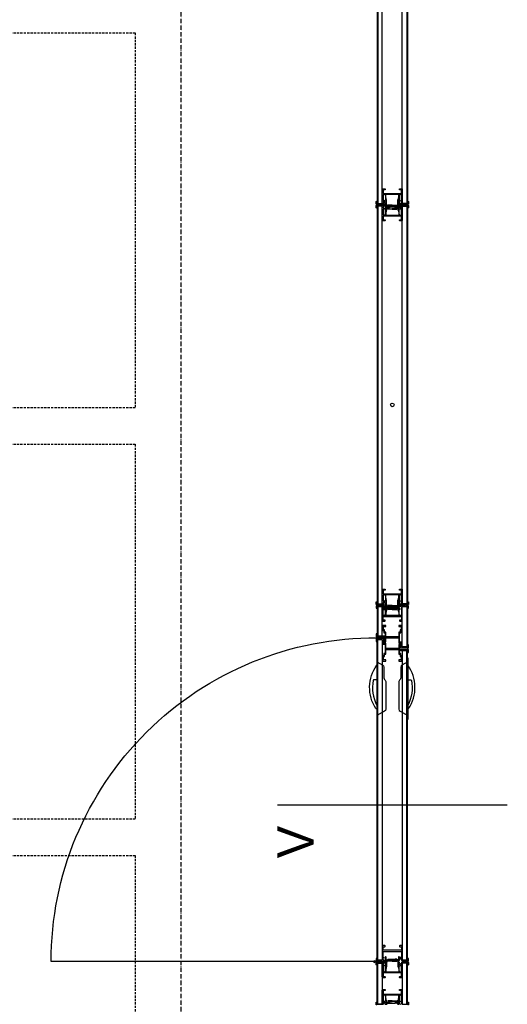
# Model space of a CAD drawing. Header units: millimetres. Extents: x -297000 to 504135, y -166520 to 252050.
# Tile 378 of 416: x 77132 to 78471, y 22336 to 25042. Entities that reach past the tile are written whole.
import ezdxf

# ---------------------------------------------------------------- set-up
doc = ezdxf.new("R2010")
doc.units = ezdxf.units.MM
doc.header["$MEASUREMENT"] = 0
for name, pattern in [('ACAD_ISO10W100', [18, 12, -3, 0, -3]), ('CENTER', [50.8, 31.75, -6.35, 6.35, -6.35]), ('HIDDEN', [0.375, 0.25, -0.125])]:
    doc.linetypes.add(name, pattern=pattern)
for name, color, linetype in [('010_T0100_T', 4, 'Continuous'), ('040_AXPRI_B', 9, 'CENTER'), ('080_SYMBO_G', 1, 'Continuous'), ('210_WALEX_E', 2, 'Continuous'), ('220_WALIN_E', 1, 'Continuous'), ('220_WALIN_G', 1, 'Continuous'), ('320_DOORS_E', 8, 'Continuous'), ('420_WAFIN_G', 1, 'Continuous')]:
    doc.layers.add(name, color=color, linetype=linetype)
doc.styles.add('VMX 2 MEDIUM 100', font='unvr55w.TTF', dxfattribs={"height": 200})

# ---------------------------------------------------------------- blocks, each defined once
blk = doc.blocks.new('GRID01')
at = {"layer": '040_AXPRI_B', "linetype": 'ACAD_ISO10W100'}
blk.add_line((-17400, -3742), (-17400, 26942), dxfattribs=at)
blk = doc.blocks.new('v-deur')
at = {"layer": '080_SYMBO_G'}
blk.add_line((0, -315.7), (0, 315.7), dxfattribs=at)
at = {"layer": '080_SYMBO_G', "insert": (-56.4, 315.7), "char_height": 100, "attachment_point": 3, "style": 'VMX 2 MEDIUM 100'}
blk.add_mtext('V', dxfattribs=at)
blk = doc.blocks.new('ESPERO_wandopen')
at = {"layer": '220_WALIN_E', "color": 8}
for points in [[(-42.2, -4151.9), (-42.2, -4321.9)], [(42.2, -4151.9), (42.2, -4321.9)]]:
    blk.add_lwpolyline(points, dxfattribs=at)
for points in [[(-42.2, -4162.9), (-26.2, -4172.2, -0.266637), (-23.2, -4177.4), (-23.2, -4207.5, 0.191371), (-21.5, -4211.6), (-19.8, -4213.4, -0.191507), (-18.2, -4217.5), (-18.2, -4293.5, -0.266737), (-21.2, -4298.7), (-42.2, -4311)], [(42.2, -4162.9), (26.2, -4172.2, 0.266637), (23.2, -4177.4), (23.2, -4207.5, -0.191371), (21.5, -4211.6), (19.8, -4213.4, 0.191507), (18.2, -4217.5), (18.2, -4293.5, 0.266737), (21.2, -4298.7), (42.2, -4311)]]:
    blk.add_lwpolyline(points, format="xyb", dxfattribs=at)
for points in [[(-42.2, -4282.7), (-42.2, -4292.6, -0.356399), (-44.7, -4291.9), (-44.9, -4291.6, -0.313769), (-42.2, -4172.5), (-42.2, -4212.6), (-50.4, -4212.6, 0.359802), (-52.4, -4214.2, 0.170718), (-42.2, -4282.7)], [(42.2, -4282.7), (42.2, -4292.6, 0.356399), (44.7, -4291.9), (44.9, -4291.6, 0.313769), (42.2, -4172.5), (42.2, -4212.6), (50.4, -4212.6, -0.359802), (52.4, -4214.2, -0.170718), (42.2, -4282.7)]]:
    blk.add_lwpolyline(points, format="xyb", close=True, dxfattribs=at)
at = {"layer": '220_WALIN_G', "color": 8}
for points in [[(-27.5, -1811.1), (-39.5, -1811.1), (-39.5, -2903.5), (-27.5, -2903.5)], [(27.5, -1811.1), (39.5, -1811.1), (39.5, -2903.5), (27.5, -2903.5)], [(-27.5, -2911.1), (-39.5, -2911.1), (-39.5, -4003.5), (-27.5, -4003.5)], [(10.6, -2909.8), (10.6, -2912.4), (7.9, -2912.4), (7.9, -2914), (-7.9, -2914), (-7.9, -2912.4), (-10.6, -2912.4), (-10.6, -2909.8)], [(10.6, -2918.2), (10.6, -2915.6), (7.9, -2915.6), (7.9, -2914), (-7.9, -2914), (-7.9, -2915.6), (-10.6, -2915.6), (-10.6, -2918.2)], [(27.5, -2911.1), (39.5, -2911.1), (39.5, -4003.5), (27.5, -4003.5)], [(-27.5, -4011.1), (-39.5, -4011.1), (-39.5, -4092.2), (-27.5, -4092.2)], [(10.6, -4009.8), (10.6, -4012.4), (7.9, -4012.4), (7.9, -4014), (-7.9, -4014), (-7.9, -4012.4), (-10.6, -4012.4), (-10.6, -4009.8)], [(-10.6, -4018.2), (-10.6, -4015.6), (-7.9, -4015.6), (-7.9, -4014), (7.9, -4014), (7.9, -4015.6), (10.6, -4015.6), (10.6, -4018.2)], [(27.5, -4011.1), (39.5, -4011.1), (39.5, -4122.2), (27.5, -4122.2)], [(-27.5, -4983.1), (-39.5, -4983.1), (-39.5, -4101.6), (-27.5, -4101.6)], [(27.5, -4983.1), (39.5, -4983.1), (39.5, -4131.6), (27.5, -4131.6)], [(-27.5, -5103.5), (-39.5, -5103.5), (-39.5, -4990.7), (-27.5, -4990.7)], [(-10.6, -4984.4), (-10.6, -4981.8), (-7.9, -4981.8), (-7.9, -4980.1), (7.9, -4980.1), (7.9, -4981.8), (10.6, -4981.8), (10.6, -4984.4)], [(27.5, -5103.5), (39.5, -5103.5), (39.5, -4990.7), (27.5, -4990.7)], [(-10.6, -5096.4), (-10.6, -5099), (-7.9, -5099), (-7.9, -5100.6), (7.9, -5100.6), (7.9, -5099), (10.6, -5099), (10.6, -5096.4)]]:
    blk.add_lwpolyline(points, close=True, dxfattribs=at)
for points in [[(0, -2879.1), (-24.6, -2879.1), (-25.1, -2879.6), (-25.1, -2895.1), (-24.6, -2895.6), (-20.1, -2895.6), (-19.6, -2895.1), (-19.6, -2894.7), (-19.1, -2894.2), (-18.1, -2894.2, -0.414214), (-17.1, -2895.2), (-17.1, -2905.4, -0.414214), (-17.6, -2905.9), (-17.9, -2905.9, -0.339455), (-18.4, -2905.5), (-19.4, -2902), (-20.3, -2902), (-20.6, -2901.7), (-20.6, -2900.8), (-20.3, -2900.5), (-19.9, -2900.5), (-19.6, -2900.2), (-19.6, -2898.5), (-20.1, -2898), (-24.6, -2898), (-25.1, -2898.5), (-25.1, -2900.2), (-24.8, -2900.5), (-24.4, -2900.5), (-24.1, -2900.8), (-24.1, -2901.7), (-24.3, -2902), (-25.4, -2902), (-26.3, -2905.5), (-26.8, -2905.9), (-35.6, -2905.9), (-35.8, -2906.1), (-35.8, -2907.3), (-37.8, -2907.3), (-37.8, -2905.9), (-42.6, -2905.9, -0.414214), (-44.6, -2903.9), (-44.6, -2899.9, -0.404484), (-42.7, -2897.9), (-42.2, -2898.4), (-42.2, -2903.5), (-27.5, -2903.5), (-27.5, -2865.2, -0.414214), (-25.5, -2863.2), (-20.5, -2863.2), (-20, -2863.7), (-20, -2865.9), (-20.3, -2866.2), (-24.6, -2866.2), (-25.1, -2866.7), (-25.1, -2875.6), (-24.6, -2876.1), (0, -2876.1)], [(0, -2876.1), (24.6, -2876.1), (25.1, -2875.6), (25.1, -2866.5), (24.8, -2866.2), (20.3, -2866.2), (20, -2865.9), (20, -2863.7), (20.5, -2863.2), (25.5, -2863.2, -0.414214), (27.5, -2865.2), (27.5, -2903.5), (42.2, -2903.5), (42.2, -2898.4), (42.7, -2897.9, -0.404519), (44.6, -2899.9), (44.6, -2903.9, -0.414214), (42.6, -2905.9), (37.8, -2905.9), (37.8, -2907.3), (35.8, -2907.3), (35.8, -2905.9), (23.3, -2905.9), (23.3, -2908.9, -1), (21.3, -2908.9), (21.3, -2905.9), (17.6, -2905.9), (17.1, -2905.4), (17.1, -2894.7), (17.6, -2894.2), (19, -2894.2), (19.5, -2894.7), (19.5, -2895.1), (20.3, -2895.8), (20.3, -2897.6), (19.1, -2897.6), (19.1, -2900.8, 1), (25.4, -2900.8), (25.4, -2897.6), (24.3, -2897.6), (24.3, -2895.6), (25.1, -2895.1), (25.1, -2879.6), (24.6, -2879.1), (0, -2879.1)], [(0, -2908.3), (-12.1, -2908.3), (-12.1, -2911.8, -0.224213), (-15.6, -2904.4), (-15.6, -2892.7), (-17.2, -2892.7), (-17.6, -2881.7, 0.329335), (-19.5, -2879.3), (-19.7, -2880.9, -0.283513), (-19.1, -2881.7), (-18.6, -2894.2), (-17.1, -2894.2), (-17.1, -2904.4, 0.27039), (-11.5, -2914), (-7.9, -2914), (-7.9, -2912.4), (-10.6, -2912.4), (-10.6, -2909.8), (0, -2909.8)], [(0, -2908.3), (12.1, -2908.3), (12.1, -2911.8, 0.224213), (15.6, -2904.4), (15.6, -2892.7), (17.2, -2892.7), (17.6, -2881.7, -0.329335), (19.5, -2879.3), (19.7, -2880.9, 0.283513), (19.1, -2881.7), (18.6, -2894.2), (17.1, -2894.2), (17.1, -2904.4, -0.27039), (11.5, -2914), (7.9, -2914), (7.9, -2912.4), (10.6, -2912.4), (10.6, -2909.8), (0, -2909.8)], [(0, -2938.5), (-24.6, -2938.5), (-25.1, -2939), (-25.1, -2948.1), (-24.8, -2948.4), (-20.3, -2948.4), (-20, -2948.7), (-20, -2950.9), (-20.5, -2951.4), (-25.5, -2951.4, -0.414214), (-27.5, -2949.4), (-27.5, -2911.1), (-42.2, -2911.1), (-42.2, -2916.2), (-42.7, -2916.7, -0.404519), (-44.6, -2914.7), (-44.6, -2910.7, -0.414214), (-42.6, -2908.7), (-37.8, -2908.7), (-37.8, -2907.3), (-35.8, -2907.3), (-35.8, -2908.7), (-23.3, -2908.7), (-23.3, -2905.7, -1), (-21.3, -2905.7), (-21.3, -2908.7), (-17.6, -2908.7), (-17.1, -2909.2), (-17.1, -2919.9), (-17.6, -2920.4), (-19, -2920.4), (-19.5, -2919.9), (-19.5, -2919.5), (-20.3, -2918.8), (-20.3, -2917), (-19.1, -2917), (-19.1, -2913.8, 1), (-25.5, -2913.8), (-25.5, -2917), (-24.3, -2917), (-24.3, -2919), (-25.1, -2919.5), (-25.1, -2935), (-24.6, -2935.5), (0, -2935.5)], [(0, -2919.7), (-12.1, -2919.7), (-12.1, -2915.4, -0.090466), (-15.6, -2912.5), (-15.6, -2921.9), (-17.2, -2921.9), (-17.6, -2932.9, -0.312913), (-19.3, -2935.2), (-19.7, -2933.7, 0.283513), (-19.1, -2932.9), (-18.8, -2920.4), (-17.1, -2920.4), (-17.1, -2912.5, -0.697833), (-14.5, -2911.5, 0.088145), (-11.5, -2914), (-7.9, -2914), (-7.9, -2915.6), (-10.6, -2915.6), (-10.6, -2918.2), (0, -2918.2)], [(0, -2935.5), (24.6, -2935.5), (25.1, -2935), (25.1, -2919.5), (24.6, -2919), (20.1, -2919), (19.6, -2919.5), (19.6, -2919.9), (19.1, -2920.4), (18.1, -2920.4, -0.414214), (17.1, -2919.4), (17.1, -2909.2, -0.414214), (17.6, -2908.7), (17.9, -2908.7, -0.339455), (18.4, -2909.1), (19.4, -2912.6), (20.3, -2912.6), (20.6, -2912.9), (20.6, -2913.8), (20.3, -2914.1), (19.9, -2914.1), (19.6, -2914.4), (19.6, -2916.1), (20.1, -2916.6), (24.6, -2916.6), (25.1, -2916.1), (25.1, -2914.4), (24.8, -2914.1), (24.4, -2914.1), (24.1, -2913.8), (24.1, -2912.9), (24.3, -2912.6), (25.4, -2912.6), (26.3, -2909.1), (26.8, -2908.7), (35.6, -2908.7), (35.8, -2908.5), (35.8, -2907.3), (37.8, -2907.3), (37.8, -2908.7), (42.6, -2908.7, -0.414214), (44.6, -2910.7), (44.6, -2914.7, -0.404484), (42.7, -2916.7), (42.2, -2916.2), (42.2, -2911.1), (27.5, -2911.1), (27.5, -2949.4, -0.414214), (25.5, -2951.4), (20.5, -2951.4), (20, -2950.9), (20, -2948.7), (20.3, -2948.4), (24.6, -2948.4), (25.1, -2947.9), (25.1, -2939), (24.6, -2938.5), (0, -2938.5)], [(0, -2919.7), (12.1, -2919.7), (12.1, -2915.4, 0.090466), (15.6, -2912.5), (15.6, -2921.9), (17.2, -2921.9), (17.6, -2932.9, 0.312913), (19.3, -2935.2), (19.7, -2933.7, -0.283513), (19.1, -2932.9), (18.8, -2920.4), (17.1, -2920.4), (17.1, -2912.5, 0.697833), (14.5, -2911.5, -0.088145), (11.5, -2914), (7.9, -2914), (7.9, -2915.6), (10.6, -2915.6), (10.6, -2918.2), (0, -2918.2)], [(0, -3979.1), (-24.6, -3979.1), (-25.1, -3979.6), (-25.1, -3995.1), (-24.6, -3995.6), (-20.1, -3995.6), (-19.6, -3995.1), (-19.6, -3994.7), (-19.1, -3994.2), (-18.1, -3994.2, -0.414214), (-17.1, -3995.2), (-17.1, -4005.4, -0.414214), (-17.6, -4005.9), (-17.9, -4005.9, -0.339455), (-18.4, -4005.5), (-19.4, -4002), (-20.3, -4002), (-20.6, -4001.7), (-20.6, -4000.8), (-20.3, -4000.5), (-19.9, -4000.5), (-19.6, -4000.2), (-19.6, -3998.5), (-20.1, -3998), (-24.6, -3998), (-25.1, -3998.5), (-25.1, -4000.2), (-24.8, -4000.5), (-24.4, -4000.5), (-24.1, -4000.8), (-24.1, -4001.7), (-24.3, -4002), (-25.4, -4002), (-26.3, -4005.5), (-26.8, -4005.9), (-35.6, -4005.9), (-35.8, -4006.1), (-35.8, -4007.3), (-37.8, -4007.3), (-37.8, -4005.9), (-42.6, -4005.9, -0.414214), (-44.6, -4003.9), (-44.6, -3999.9, -0.404484), (-42.7, -3997.9), (-42.2, -3998.4), (-42.2, -4003.5), (-27.5, -4003.5), (-27.5, -3965.2, -0.414214), (-25.5, -3963.2), (-20.5, -3963.2), (-20, -3963.7), (-20, -3965.9), (-20.3, -3966.2), (-24.6, -3966.2), (-25.1, -3966.7), (-25.1, -3975.6), (-24.6, -3976.1), (0, -3976.1)], [(0, -3976.1), (24.6, -3976.1), (25.1, -3975.6), (25.1, -3966.5), (24.8, -3966.2), (20.3, -3966.2), (20, -3965.9), (20, -3963.7), (20.5, -3963.2), (25.5, -3963.2, -0.414214), (27.5, -3965.2), (27.5, -4003.5), (42.2, -4003.5), (42.2, -3998.4), (42.7, -3997.9, -0.404519), (44.6, -3999.9), (44.6, -4003.9, -0.414214), (42.6, -4005.9), (37.8, -4005.9), (37.8, -4007.3), (35.8, -4007.3), (35.8, -4005.9), (23.3, -4005.9), (23.3, -4008.9, -1), (21.3, -4008.9), (21.3, -4005.9), (17.6, -4005.9), (17.1, -4005.4), (17.1, -3994.7), (17.6, -3994.2), (19, -3994.2), (19.5, -3994.7), (19.5, -3995.1), (20.3, -3995.8), (20.3, -3997.6), (19.1, -3997.6), (19.1, -4000.8, 1), (25.4, -4000.8), (25.4, -3997.6), (24.3, -3997.6), (24.3, -3995.6), (25.1, -3995.1), (25.1, -3979.6), (24.6, -3979.1), (0, -3979.1)], [(0, -4008.3), (-12.1, -4008.3), (-12.1, -4011.8, -0.224213), (-15.6, -4004.4), (-15.6, -3992.7), (-17.2, -3992.7), (-17.6, -3981.7, 0.329335), (-19.5, -3979.3), (-19.7, -3980.9, -0.283513), (-19.1, -3981.7), (-18.6, -3994.2), (-17.1, -3994.2), (-17.1, -4004.4, 0.27039), (-11.5, -4014), (-7.9, -4014), (-7.9, -4012.4), (-10.6, -4012.4), (-10.6, -4009.8), (0, -4009.8)], [(0, -4008.3), (12.1, -4008.3), (12.1, -4011.8, 0.224213), (15.6, -4004.4), (15.6, -3992.7), (17.2, -3992.7), (17.6, -3981.7, -0.329335), (19.5, -3979.3), (19.7, -3980.9, 0.283513), (19.1, -3981.7), (18.6, -3994.2), (17.1, -3994.2), (17.1, -4004.4, -0.27039), (11.5, -4014), (7.9, -4014), (7.9, -4012.4), (10.6, -4012.4), (10.6, -4009.8), (0, -4009.8)], [(0, -4035.5), (-24.6, -4035.5), (-25.1, -4035), (-25.1, -4019.5), (-24.6, -4019), (-20.1, -4019), (-19.6, -4019.5), (-19.6, -4019.9), (-19.1, -4020.4), (-18.1, -4020.4, 0.414214), (-17.1, -4019.4), (-17.1, -4009.2, 0.414214), (-17.6, -4008.7), (-17.9, -4008.7, 0.339455), (-18.4, -4009.1), (-19.4, -4012.6), (-20.3, -4012.6), (-20.6, -4012.9), (-20.6, -4013.8), (-20.3, -4014.1), (-19.9, -4014.1), (-19.6, -4014.4), (-19.6, -4016.1), (-20.1, -4016.6), (-24.6, -4016.6), (-25.1, -4016.1), (-25.1, -4014.4), (-24.8, -4014.1), (-24.4, -4014.1), (-24.1, -4013.8), (-24.1, -4012.9), (-24.3, -4012.6), (-25.4, -4012.6), (-26.3, -4009.1), (-26.8, -4008.7), (-35.6, -4008.7), (-35.8, -4008.5), (-35.8, -4007.3), (-37.8, -4007.3), (-37.8, -4008.7), (-42.6, -4008.7, 0.414214), (-44.6, -4010.7), (-44.6, -4014.7, 0.404484), (-42.7, -4016.7), (-42.2, -4016.2), (-42.2, -4011.1), (-27.5, -4011.1), (-27.5, -4049.4, 0.414214), (-25.5, -4051.4), (-20.5, -4051.4), (-20, -4050.9), (-20, -4048.7), (-20.3, -4048.4), (-24.6, -4048.4), (-25.1, -4047.9), (-25.1, -4039), (-24.6, -4038.5), (0, -4038.5)], [(0, -4019.7), (-12.1, -4019.7), (-12.1, -4015.4, -0.090466), (-15.6, -4012.5), (-15.6, -4021.9), (-17.2, -4021.9), (-17.6, -4032.9, -0.312913), (-19.3, -4035.2), (-19.7, -4033.7, 0.283513), (-19.1, -4032.9), (-18.8, -4020.4), (-17.1, -4020.4), (-17.1, -4012.5, -0.697833), (-14.5, -4011.6, 0.088145), (-11.5, -4014), (-7.9, -4014), (-7.9, -4015.6), (-10.6, -4015.6), (-10.6, -4018.2), (0, -4018.2)], [(0, -4038.5), (24.6, -4038.5), (25.1, -4039), (25.1, -4048.1), (24.8, -4048.4), (20.3, -4048.4), (20, -4048.7), (20, -4050.9), (20.5, -4051.4), (25.5, -4051.4, 0.414214), (27.5, -4049.4), (27.5, -4011.1), (42.2, -4011.1), (42.2, -4016.2), (42.7, -4016.7, 0.404519), (44.6, -4014.7), (44.6, -4010.7, 0.414214), (42.6, -4008.7), (37.8, -4008.7), (37.8, -4007.3), (35.8, -4007.3), (35.8, -4008.7), (23.3, -4008.7), (23.3, -4005.7, 1), (21.3, -4005.7), (21.3, -4008.7), (17.6, -4008.7), (17.1, -4009.2), (17.1, -4019.9), (17.6, -4020.4), (19, -4020.4), (19.5, -4019.9), (19.5, -4019.5), (20.3, -4018.8), (20.3, -4017), (19.1, -4017), (19.1, -4013.8, -1), (25.4, -4013.8), (25.4, -4017), (24.3, -4017), (24.3, -4019), (25.1, -4019.5), (25.1, -4035), (24.6, -4035.5), (0, -4035.5)], [(0, -4019.7), (12.1, -4019.7), (12.1, -4015.4, 0.090466), (15.6, -4012.5), (15.6, -4021.9), (17.2, -4021.9), (17.6, -4032.9, 0.312913), (19.3, -4035.2), (19.7, -4033.7, -0.283513), (19.1, -4032.9), (18.8, -4020.4), (17.1, -4020.4), (17.1, -4012.5, 0.697833), (14.5, -4011.6, -0.088145), (11.5, -4014), (7.9, -4014), (7.9, -4015.6), (10.6, -4015.6), (10.6, -4018.2), (0, -4018.2)], [(0, -4094.9), (-17.5, -4094.9), (-17.5, -4081.9), (-18, -4081.4), (-21.5, -4081.4), (-21.5, -4075.4), (-22, -4074.9), (-24.5, -4074.9), (-24.5, -4066.9, -0.414214), (-23.5, -4065.9), (-18, -4065.9), (-17.5, -4065.4), (-17.5, -4062.9), (-25.9, -4062.9), (-27.5, -4067.9), (-27.5, -4076.4), (-27, -4076.9), (-23.5, -4076.9), (-23.5, -4082.9), (-23, -4083.4), (-20, -4083.4), (-20, -4092.2), (-42.2, -4092.2), (-42.2, -4085.9), (-42.6, -4085.9, 0.413356), (-44.6, -4087.9), (-44.6, -4093.9, 0.414214), (-43.6, -4094.9), (-19.5, -4094.9), (-19.5, -4106.4), (-21.8, -4106.4, 1), (-21.8, -4107.9), (-18.5, -4107.9, 0.414214), (-17.5, -4106.9), (-17.5, -4097.3), (0, -4097.3)], [(0, -4097.3), (17.5, -4097.3), (17.5, -4111.9), (25.1, -4111.9), (25.1, -4122.2), (21, -4122.2, 0.982611), (21, -4124.2), (41.6, -4124.9), (41.6, -4125.6, 1), (43.1, -4125.6), (43.1, -4124.9), (44.6, -4124.9), (44.6, -4117.9, 0.39481), (42.7, -4115.9), (42.2, -4116.4), (42.2, -4122.2), (27.5, -4122.2), (27.5, -4109.5), (20, -4109.5), (20, -4083.4), (23, -4083.4), (23.5, -4082.9), (23.5, -4076.9), (27, -4076.9), (27.5, -4076.4), (27.5, -4067.9), (25.9, -4062.9), (17.5, -4062.9), (17.5, -4065.4), (18, -4065.9), (23.5, -4065.9, -0.414214), (24.5, -4066.9), (24.5, -4074.9), (22, -4074.9), (21.5, -4075.4), (21.5, -4081.4), (18, -4081.4), (17.5, -4081.9), (17.5, -4094.9), (0, -4094.9)], [(0, -4126.5), (-17.5, -4126.5), (-17.5, -4111.9), (-25.1, -4111.9), (-25.1, -4101.6), (-21, -4101.6, 0.982611), (-21, -4099.5), (-41.6, -4098.9), (-41.6, -4098.1, 1), (-43.1, -4098.1), (-43.1, -4098.9), (-44.6, -4098.9), (-44.6, -4105.9, 0.39481), (-42.7, -4107.8), (-42.2, -4107.3), (-42.2, -4101.6), (-27.5, -4101.6), (-27.5, -4114.3), (-20, -4114.3), (-20, -4140.4), (-23, -4140.4), (-23.5, -4140.9), (-23.5, -4146.9), (-27, -4146.9), (-27.5, -4147.4), (-27.5, -4155.9), (-25.9, -4160.9), (-17.5, -4160.9), (-17.5, -4158.4), (-18, -4157.9), (-23.5, -4157.9, -0.414214), (-24.5, -4156.9), (-24.5, -4148.9), (-22, -4148.9), (-21.5, -4148.4), (-21.5, -4142.4), (-18, -4142.4), (-17.5, -4141.9), (-17.5, -4128.9), (0, -4128.9)], [(0, -4128.9), (17.5, -4128.9), (17.5, -4141.9), (18, -4142.4), (21.5, -4142.4), (21.5, -4148.4), (22, -4148.9), (24.5, -4148.9), (24.5, -4156.9, -0.414214), (23.5, -4157.9), (18, -4157.9), (17.5, -4158.4), (17.5, -4160.9), (25.9, -4160.9), (27.5, -4155.9), (27.5, -4147.4), (27, -4146.9), (23.5, -4146.9), (23.5, -4140.9), (23, -4140.4), (20, -4140.4), (20, -4131.6), (42.2, -4131.6), (42.2, -4137.9), (42.6, -4137.9, 0.413356), (44.6, -4135.9), (44.6, -4129.9, 0.414214), (43.6, -4128.9), (19.5, -4128.9), (19.5, -4117.4), (21.8, -4117.4, 1), (21.8, -4115.9), (18.5, -4115.9, 0.414214), (17.5, -4116.9), (17.5, -4126.5), (0, -4126.5)], [(0, -4955.7), (-24.6, -4955.7), (-25.1, -4955.2), (-25.1, -4946.1), (-24.8, -4945.8), (-20.3, -4945.8), (-20, -4945.5), (-20, -4943.3), (-20.5, -4942.8), (-25.5, -4942.8, 0.414214), (-27.5, -4944.8), (-27.5, -4983.1), (-42.2, -4983.1), (-42.2, -4978), (-42.7, -4977.5, 0.404519), (-44.6, -4979.5), (-44.6, -4983.5, 0.414214), (-42.6, -4985.5), (-37.8, -4985.5), (-37.8, -4986.9), (-35.8, -4986.9), (-35.8, -4985.5), (-23.3, -4985.5), (-23.3, -4988.5, 1), (-21.3, -4988.5), (-21.3, -4985.5), (-17.6, -4985.5), (-17.1, -4985), (-17.1, -4974.3), (-17.6, -4973.8), (-19, -4973.8), (-19.5, -4974.3), (-19.5, -4974.7), (-20.3, -4975.4), (-20.3, -4977.2), (-19.1, -4977.2), (-19.1, -4980.4, -1), (-25.5, -4980.4), (-25.5, -4977.2), (-24.3, -4977.2), (-24.3, -4975.2), (-25.1, -4974.7), (-25.1, -4959.2), (-24.6, -4958.7), (0, -4958.7)], [(0, -4958.7), (24.6, -4958.7), (25.1, -4959.2), (25.1, -4974.7), (24.6, -4975.2), (20.1, -4975.2), (19.6, -4974.7), (19.6, -4974.3), (19.1, -4973.8), (18.1, -4973.8, 0.414214), (17.1, -4974.8), (17.1, -4985, 0.414214), (17.6, -4985.5), (17.9, -4985.5, 0.339455), (18.4, -4985.1), (19.4, -4981.6), (20.3, -4981.6), (20.6, -4981.3), (20.6, -4980.4), (20.3, -4980.1), (19.9, -4980.1), (19.6, -4979.8), (19.6, -4978.1), (20.1, -4977.6), (24.6, -4977.6), (25.1, -4978.1), (25.1, -4979.8), (24.8, -4980.1), (24.4, -4980.1), (24.1, -4980.4), (24.1, -4981.3), (24.3, -4981.5), (25.4, -4981.6), (26.3, -4985.1), (26.8, -4985.5), (35.6, -4985.5), (35.8, -4985.7), (35.8, -4986.9), (37.8, -4986.9), (37.8, -4985.5), (42.6, -4985.5, 0.414214), (44.6, -4983.5), (44.6, -4979.5, 0.404484), (42.7, -4977.5), (42.2, -4978), (42.2, -4983.1), (27.5, -4983.1), (27.5, -4944.8, 0.414214), (25.5, -4942.8), (20.5, -4942.8), (20, -4943.3), (20, -4945.5), (20.3, -4945.8), (24.6, -4945.8), (25.1, -4946.3), (25.1, -4955.2), (24.6, -4955.7), (0, -4955.7)], [(0, -5018.1), (-24.6, -5018.1), (-25.1, -5018.6), (-25.1, -5027.7), (-24.8, -5028), (-20.3, -5028), (-20, -5028.3), (-20, -5030.5), (-20.5, -5031), (-25.5, -5031, -0.414214), (-27.5, -5029), (-27.5, -4990.7), (-42.2, -4990.7), (-42.2, -4995.8), (-42.7, -4996.3, -0.404519), (-44.6, -4994.3), (-44.6, -4990.3, -0.414214), (-42.6, -4988.3), (-37.8, -4988.3), (-37.8, -4986.9), (-35.8, -4986.9), (-35.8, -4988.3), (-23.3, -4988.3), (-23.3, -4985.3, -1), (-21.3, -4985.3), (-21.3, -4988.3), (-17.6, -4988.3), (-17.1, -4988.8), (-17.1, -4999.5), (-17.6, -5000), (-19, -5000), (-19.5, -4999.5), (-19.5, -4999.1), (-20.3, -4998.4), (-20.3, -4996.5), (-19.1, -4996.5), (-19.1, -4993.4, 1), (-25.5, -4993.4), (-25.5, -4996.5), (-24.3, -4996.5), (-24.3, -4998.6), (-25.1, -4999.1), (-25.1, -5014.6), (-24.6, -5015.1), (0, -5015.1)], [(0, -4985.9), (-12.1, -4985.9), (-12.1, -4982.4, 0.224213), (-15.6, -4989.8), (-15.6, -5001.5), (-17.2, -5001.5), (-17.6, -5012.5, -0.329335), (-19.5, -5014.8), (-19.7, -5013.3, 0.283513), (-19.1, -5012.4), (-18.6, -5000), (-17.1, -5000), (-17.1, -4989.8, -0.27039), (-11.5, -4980.1), (-7.9, -4980.1), (-7.9, -4981.8), (-10.6, -4981.8), (-10.6, -4984.4), (0, -4984.4)], [(0, -4985.9), (12.1, -4985.9), (12.1, -4982.4, -0.224213), (15.6, -4989.8), (15.6, -5001.5), (17.2, -5001.5), (17.6, -5012.5, 0.329335), (19.5, -5014.8), (19.7, -5013.3, -0.283513), (19.1, -5012.4), (18.6, -5000), (17.1, -5000), (17.1, -4989.8, 0.27039), (11.5, -4980.1), (7.9, -4980.1), (7.9, -4981.8), (10.6, -4981.8), (10.6, -4984.4), (0, -4984.4)], [(0, -5015.1), (24.6, -5015.1), (25.1, -5014.6), (25.1, -4999.1), (24.6, -4998.6), (20.1, -4998.6), (19.6, -4999.1), (19.6, -4999.5), (19.1, -5000), (18.1, -5000, -0.414214), (17.1, -4999), (17.1, -4988.8, -0.414214), (17.6, -4988.3), (17.9, -4988.3, -0.339455), (18.4, -4988.6), (19.4, -4992.2), (20.3, -4992.2), (20.6, -4992.5), (20.6, -4993.4), (20.3, -4993.7), (19.9, -4993.7), (19.6, -4994), (19.6, -4995.7), (20.1, -4996.2), (24.6, -4996.2), (25.1, -4995.7), (25.1, -4994), (24.8, -4993.7), (24.4, -4993.7), (24.1, -4993.4), (24.1, -4992.5), (24.3, -4992.2), (25.4, -4992.2), (26.3, -4988.6), (26.8, -4988.3), (35.6, -4988.3), (35.8, -4988.1), (35.8, -4986.9), (37.8, -4986.9), (37.8, -4988.3), (42.6, -4988.3, -0.414214), (44.6, -4990.3), (44.6, -4994.3, -0.404484), (42.7, -4996.3), (42.2, -4995.8), (42.2, -4990.7), (27.5, -4990.7), (27.5, -5029, -0.414214), (25.5, -5031), (20.5, -5031), (20, -5030.5), (20, -5028.3), (20.3, -5028), (24.6, -5028), (25.1, -5027.5), (25.1, -5018.6), (24.6, -5018.1), (0, -5018.1)], [(0, -5079.1), (-24.6, -5079.1), (-25.1, -5079.6), (-25.1, -5095.1), (-24.6, -5095.6), (-20.1, -5095.6), (-19.6, -5095.1), (-19.6, -5094.7), (-19.1, -5094.2), (-18.1, -5094.2, -0.414214), (-17.1, -5095.2), (-17.1, -5105.4, -0.414214)], [(-42.6, -5105.9, -0.414214), (-44.6, -5103.9), (-44.6, -5099.9, -0.404484), (-42.7, -5097.9), (-42.2, -5098.4), (-42.2, -5103.5), (-27.5, -5103.5), (-27.5, -5065.2, -0.414214), (-25.5, -5063.2), (-20.5, -5063.2), (-20, -5063.7), (-20, -5065.9), (-20.3, -5066.2), (-24.6, -5066.2), (-25.1, -5066.7), (-25.1, -5075.6), (-24.6, -5076.1), (0, -5076.1)], [(0, -5094.9), (-12.1, -5094.9), (-12.1, -5099.2, 0.090466), (-15.6, -5102.1), (-15.6, -5092.7), (-17.2, -5092.7), (-17.6, -5081.7, 0.312913), (-19.3, -5079.4), (-19.7, -5080.9, -0.283513), (-19.1, -5081.7), (-18.8, -5094.2), (-17.1, -5094.2), (-17.1, -5102.1, 0.697833), (-14.5, -5103.1, -0.088145), (-11.5, -5100.6), (-7.9, -5100.6), (-7.9, -5099), (-10.6, -5099), (-10.6, -5096.4), (0, -5096.4)], [(0, -5076.1), (24.6, -5076.1), (25.1, -5075.6), (25.1, -5066.5), (24.8, -5066.2), (20.3, -5066.2), (20, -5065.9), (20, -5063.7), (20.5, -5063.2), (25.5, -5063.2, -0.414214), (27.5, -5065.2), (27.5, -5103.5), (42.2, -5103.5), (42.2, -5098.4), (42.7, -5097.9, -0.404519), (44.6, -5099.9), (44.6, -5103.9, -0.414214), (42.6, -5105.9)], [(17.1, -5105.4), (17.1, -5094.7), (17.6, -5094.2), (19, -5094.2), (19.5, -5094.7), (19.5, -5095.1), (20.3, -5095.8), (20.3, -5097.7), (19.1, -5097.7), (19.1, -5100.8, 1), (25.4, -5100.8), (25.4, -5097.7), (24.3, -5097.7), (24.3, -5095.6), (25.1, -5095.1), (25.1, -5079.6), (24.6, -5079.1), (0, -5079.1)], [(0, -5094.9), (12.1, -5094.9), (12.1, -5099.2, -0.090466), (15.6, -5102.1), (15.6, -5092.7), (17.2, -5092.7), (17.6, -5081.7, -0.312913), (19.3, -5079.4), (19.7, -5080.9, 0.283513), (19.1, -5081.7), (18.8, -5094.2), (17.1, -5094.2), (17.1, -5102.1, -0.697833), (14.5, -5103.1, 0.088145), (11.5, -5100.6), (7.9, -5100.6), (7.9, -5099), (10.6, -5099), (10.6, -5096.4), (0, -5096.4)]]:
    blk.add_lwpolyline(points, format="xyb", dxfattribs=at)
for points in [[(23.3, -2905.9), (35.8, -2905.9), (35.8, -2908.7), (26.8, -2908.7), (26.3, -2909.1), (25.4, -2912.6), (24.1, -2912.6), (24.1, -2914.1), (25.1, -2914.1), (25.1, -2916.1), (24.6, -2916.6), (22.2, -2916.6), (22.2, -2914.9), (22.8, -2914.9), (22.8, -2913.1), (21.6, -2913.1), (21.6, -2914.9), (22.2, -2914.9), (22.2, -2916.6), (20.1, -2916.6), (19.6, -2916.1), (19.6, -2914.1), (20.6, -2914.1), (20.6, -2912.6), (19.4, -2912.6), (18.2, -2908.1), (18, -2907.8, -0.881032), (20.2, -2906.6), (21.4, -2908.2), (20.8, -2908.5), (20.1, -2907.9), (19.5, -2908), (19.6, -2908.9, 1.067654), (25, -2908.6), (23.3, -2908.6)], [(-23.3, -4005.9), (-35.8, -4005.9), (-35.8, -4008.7), (-26.8, -4008.7), (-26.3, -4009.1), (-25.4, -4012.6), (-24.1, -4012.6), (-24.1, -4014.1), (-25.1, -4014.1), (-25.1, -4016.1), (-24.6, -4016.6), (-22.2, -4016.6), (-22.2, -4014.9), (-22.8, -4014.9), (-22.8, -4013.1), (-21.6, -4013.1), (-21.6, -4014.9), (-22.2, -4014.9), (-22.2, -4016.6), (-20.1, -4016.6), (-19.6, -4016.1), (-19.6, -4014.1), (-20.6, -4014.1), (-20.6, -4012.6), (-19.4, -4012.6), (-18.2, -4008.1), (-18, -4007.8, 0.881032), (-20.2, -4006.6), (-21.4, -4008.2), (-20.8, -4008.5), (-20.1, -4007.9), (-19.5, -4008), (-19.6, -4008.9, -1.067654), (-25, -4008.6), (-23.3, -4008.6)], [(-21, -4101.6), (-25.1, -4101.6), (-25.1, -4111.9), (-21, -4111.9), (-21, -4107.9), (-21.8, -4107.9, -1), (-21.8, -4106.4), (-21, -4106.4)], [(21, -4122.2), (25.1, -4122.2), (25.1, -4111.9), (21, -4111.9), (21, -4115.9), (21.8, -4115.9, -1), (21.8, -4117.4), (21, -4117.4)]]:
    blk.add_lwpolyline(points, format="xyb", close=True, dxfattribs=at)
for points in [[(-45, -4985.5), (-28.7, -4985.5), (-28.7, -4986.9), (-44.6, -4986.9)], [(-45, -4988.3), (-28.7, -4988.3), (-28.7, -4986.9), (-44.6, -4986.9)], [(-18.4, -5105.5), (-19.4, -5102), (-20.3, -5102), (-20.6, -5101.7), (-20.6, -5100.8), (-20.3, -5100.5), (-19.9, -5100.5), (-19.6, -5100.2), (-19.6, -5098.5), (-20.1, -5098), (-24.6, -5098), (-25.1, -5098.5), (-25.1, -5100.2), (-24.8, -5100.5), (-24.4, -5100.5), (-24.1, -5100.8), (-24.1, -5101.7), (-24.3, -5102), (-25.4, -5102), (-26.3, -5105.5)]]:
    blk.add_lwpolyline(points, dxfattribs=at)
for centre, radius in [((0, -3457.3), 5), ((-47.5, -4986.9), 2.87), ((-47.5, -4986.9), 1.54)]:
    blk.add_circle(centre, radius, dxfattribs=at)
at = {"layer": '320_DOORS_E', "color": 8, "ltscale": 25}
blk.add_lwpolyline([(-47.5, -4986.9), (-937, -4986.9, -0.41595), (-42.2, -4097.4)], format="xyb", dxfattribs=at)
at = {"layer": '420_WAFIN_G', "color": 8}
for points in [[(-41.5, -1811.1), (-41.5, -2903.5)], [(41.5, -1811.1), (41.5, -2903.5)], [(-41.5, -2911.1), (-41.5, -4003.5)], [(41.5, -2911.1), (41.5, -4003.5)], [(-41.5, -4011.1), (-41.5, -4092.2)], [(41.5, -4011.1), (41.5, -4122.2)], [(-41.5, -4983.1), (-41.5, -4101.6)], [(41.5, -4983.1), (41.5, -4131.6)], [(-41.5, -5103.5), (-41.5, -4990.7)], [(41.5, -5103.5), (41.5, -4990.7)]]:
    blk.add_lwpolyline(points, dxfattribs=at)
blk = doc.blocks.new('1006_X-01.01')
at = {"layer": '210_WALEX_E', "color": 8, "linetype": 'HIDDEN', "ltscale": 25}
for points in [[(5674, 14550), (4224, 14550), (4224, 15580), (5674, 15580)], [(5674, 13420), (4224, 13420), (4224, 14450), (5674, 14450)], [(5674, 12290), (4224, 12290), (4224, 13320), (5674, 13320)]]:
    blk.add_lwpolyline(points, close=True, dxfattribs=at)
for name, p in [('GRID01', (23200, 0)), ('ESPERO_wandopen', (6380, 18015.4))]:
    blk.add_blockref(name, p)
at = {"layer": '010_T0100_T', "color": 7, "rotation": 90}
blk.add_blockref('v-deur', (6380, 13458.1), dxfattribs=at)

msp = doc.modelspace()

# ---------------------------------------------------------------- block references
msp.add_blockref('1006_X-01.01', (71775, 9425))

doc.saveas('drawing.dxf')
